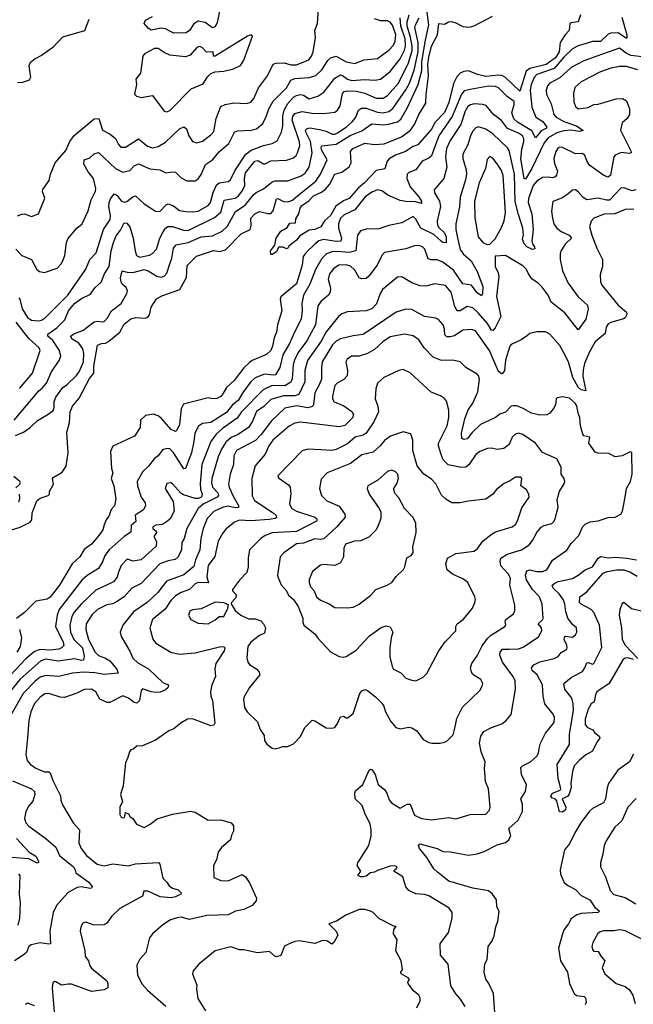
# Model space of a CAD drawing. Extents: x 1954683 to 2060285, y 904798 to 1016299.
# Tile 277 of 472: x 1990471 to 1994782, y 963110 to 970031. Entities that reach past the tile are written whole.
import ezdxf

# ---------------------------------------------------------------- set-up
doc = ezdxf.new("R2010")
doc.units = 0

msp = doc.modelspace()

# ---------------------------------------------------------------- linework, layer by layer
at = {"layer": '0CON10XD'}
for points in [[(1990305, 966411.2), (1990475, 966464.4), (1990545, 966499.2), (1990556.1, 966515), (1990559.3, 966565), (1990590.8, 966649.2), (1990615, 966666.5), (1990670.8, 966685), (1990680.8, 966695), (1990680.6, 966715), (1990709.7, 966765), (1990702.1, 966805), (1990706.6, 966813.4), (1990769.6, 966850.4), (1990797.8, 966892.2), (1990810.7, 966985), (1990801.7, 967128.3), (1990821.9, 967198.1), (1990826.2, 967275), (1990841.8, 967315), (1990889.8, 967370.2), (1990962.6, 967507.4), (1990991.8, 967545), (1990992.5, 967595), (1991017, 967743), (1991044.7, 967755.3), (1991075, 967756.4), (1991095, 967767.5), (1991175, 967834.6), (1991205, 967891.5), (1991252.7, 967927.3), (1991286.3, 967936.3), (1991355, 967933.1), (1991370.8, 967939.2), (1991382.5, 967955), (1991395, 968010), (1991431.9, 968068.1), (1991469.3, 968090.7), (1991595.8, 968135), (1991641.9, 968218.1), (1991647.8, 968302.2), (1991712.7, 968367.3), (1991832.3, 968407.7), (1991878.3, 968401.7), (1991918.1, 968411.9), (1992027.9, 968525), (1992089.5, 968555), (1992098.5, 968585), (1992095.6, 968635), (1992123.3, 968665), (1992155, 968683.2), (1992215, 968667.3), (1992235, 968668.9), (1992252.8, 968687.2), (1992275, 968771.9), (1992285, 968773.6), (1992325, 968753.3), (1992355, 968751.4), (1992387.2, 968762.8), (1992425, 968794.7), (1992551.8, 968895), (1992585, 968943.8), (1992630.2, 969045), (1992591, 969115), (1992588.2, 969135), (1992595, 969144.4), (1992695, 969155.6), (1992793.8, 969216.2), (1992875, 969248.5), (1992945, 969298.4), (1993025, 969292.7), (1993063, 969297), (1993125, 969312.9), (1993149.3, 969330.7), (1993196.3, 969413.7), (1993271.5, 969575), (1993296.5, 969673.5), (1993296.5, 969735), (1993322.4, 969887.6), (1993344.5, 969995), (1993326.8, 970135)], [(1990455, 968652), (1990485, 968664.2), (1990505, 968665.7), (1990555, 968647.5), (1990604, 968666), (1990646.7, 968775), (1990632.4, 968822.4), (1990633.6, 968836.4), (1990679.1, 968900.9), (1990688.6, 968945), (1990720.6, 969025), (1990795, 969111.9), (1990822.8, 969175), (1990853.7, 969216.3), (1990995, 969333.3), (1991026.7, 969336.7), (1991053.2, 969253.2), (1991106.9, 969226.9), (1991145, 969195.8), (1991165, 969153.3), (1991182.5, 969135), (1991215, 969134.4), (1991305, 969194.3), (1991368.8, 969141.2), (1991405, 969129.3), (1991445, 969140), (1991495, 969170.8), (1991595, 969262.5), (1991625, 969277.8), (1991643.5, 969263.5), (1991659.3, 969215), (1991685, 969173.8), (1991715, 969164), (1991755, 969176.1), (1991815, 969220.4), (1991834.7, 969245), (1991850.8, 969335), (1991885, 969419.4), (1991915, 969434.4), (1991975, 969445.5), (1992065, 969440.8), (1992095, 969450.8), (1992115, 969476), (1992148.5, 969551.5), (1992212.9, 969635), (1992251.4, 969718.6), (1992273.9, 969726.1), (1992328.5, 969728.5), (1992375, 969713.1), (1992415, 969713.2), (1992502.4, 969747.6), (1992522.3, 969775), (1992532.7, 969805), (1992548.7, 969905), (1992543.8, 969955), (1992563.6, 970005), (1992570.6, 970115)], [(1991883.8, 970135), (1991858.7, 970011.3), (1991845, 969980.8), (1991825, 969974.2), (1991775, 970010.8), (1991725, 970020.8), (1991695, 970002), (1991664.5, 969955), (1991641.8, 969938.2), (1991555, 969935.8), (1991521.8, 969951.8), (1991495.8, 969965.8), (1991465, 969970.8), (1991395, 969956.2), (1991375, 969969.1), (1991344.5, 970005), (1991355, 970026.2), (1991405, 970052.2)], [(1990431.8, 967215), (1990605, 967421.5), (1990629.3, 967440.7), (1990658.4, 967475), (1990695.3, 967555), (1990747.5, 967635), (1990760, 967665), (1990751.9, 967705), (1990703, 967775), (1990669.3, 967805), (1990669.1, 967820.9), (1990730.9, 967865), (1990788, 967922), (1990814.1, 967985), (1990857.3, 968035), (1990905, 968070.4), (1990969.2, 968100.8), (1990998.5, 968145), (1991044.4, 968185), (1991067.9, 968245), (1991100.6, 968295), (1991113.2, 968405), (1991129, 968465), (1991148.7, 968511.3), (1991179.4, 968550.6), (1991205, 968601.8), (1991225, 968600), (1991244.6, 968575), (1991267.6, 968495), (1991281.6, 968405), (1991292.6, 968372.6), (1991315, 968360.6), (1991382, 968375), (1991403.5, 968386.5), (1991431.9, 968418.1), (1991455.7, 968495), (1991480.1, 968539.9), (1991495.9, 968564.1), (1991515, 968577.3), (1991545, 968577.6), (1991620.8, 968550.8), (1991655, 968549.8), (1991838.8, 968641.2), (1991885, 968678.5), (1991908.8, 968761.2), (1991985, 968777.1), (1992005, 968790), (1992034.8, 968825.2), (1992053, 968865), (1992050.5, 968915), (1992056.8, 968955), (1992123.8, 969035), (1992145, 969040.2), (1992185, 969016.4), (1992195, 969017.3), (1992235, 969037.6), (1992345, 969043.8), (1992395, 969060.6), (1992413.1, 969075), (1992423.1, 969095), (1992440.2, 969145), (1992438.1, 969171.9), (1992384.8, 969325), (1992389.4, 969350.6), (1992405, 969371.1), (1992455, 969385.3), (1992525, 969374.2), (1992605, 969370.7), (1992685, 969380.5), (1992705, 969395.6), (1992722.9, 969425), (1992738.4, 969511.6), (1992750, 969525), (1992768.5, 969531.5), (1992835, 969528.8), (1992895, 969514.8), (1992975, 969480), (1993025, 969478.1), (1993055, 969497.8), (1993131.8, 969585), (1993201.8, 969728.2), (1993228.5, 969815), (1993229.5, 969845), (1993217.7, 969907.7), (1993192.3, 969985), (1993193.9, 970015), (1993207.9, 970065)], [(1990442.2, 967107.8), (1990498.6, 967131.3), (1990544.6, 967165), (1990596.1, 967213.9), (1990665, 967252.1), (1990707, 967283), (1990714.3, 967305), (1990714.3, 967345.8), (1990725, 967376.7), (1990773.8, 967446.2), (1990805, 967465.5), (1990871.1, 967528.9), (1990890.9, 967559.1), (1990919.3, 967625), (1990922.8, 967685), (1990915, 967717.5), (1990886.7, 967756.7), (1990839.6, 967785), (1990829.1, 967805), (1990856.9, 967825), (1990915, 967845.4), (1990995, 967906.2), (1991015, 967910.8), (1991055, 967906.7), (1991067.4, 967912.6), (1991089.1, 967935), (1991115.9, 967984.1), (1991183.9, 968036.1), (1991224.7, 968105.3), (1991228.2, 968125), (1991219.1, 968149.1), (1991191.3, 968171.3), (1991183.8, 968185), (1991179.4, 968215), (1991191.4, 968265), (1991225.3, 968255.3), (1991265, 968252.9), (1991345, 968274.6), (1991374.2, 968265), (1991435, 968227.1), (1991465, 968221.2), (1991485, 968228.2), (1991505, 968248.9), (1991525.3, 968315), (1991539.4, 968355), (1991552.7, 968425), (1991571.4, 968448.6), (1991655, 968465.2), (1991745, 968503.3), (1991825, 968512.4), (1991893.5, 968545), (1991931.7, 968578.3), (1991988.4, 968681.6), (1992055, 968726.2), (1992115, 968802), (1992131.5, 968815), (1992185, 968842), (1992245, 968889.8), (1992265, 968899.1), (1992355, 968897.1), (1992448, 968932), (1992477.7, 968952.3), (1992505.3, 968995), (1992524.8, 969095.2), (1992514.5, 969175), (1992483.1, 969235), (1992480, 969255), (1992490, 969265), (1992510.1, 969269.9), (1992578.3, 969258.3), (1992625, 969246.2), (1992666.3, 969226.3), (1992685, 969226), (1992704.6, 969235), (1992765, 969274.8), (1992809.6, 969315), (1992833.5, 969346.5), (1992852.1, 969395), (1992872.1, 969407.9), (1992905, 969409.5), (1992985, 969380.9), (1993025, 969376.2), (1993065.2, 969384.8), (1993092.5, 969407.5), (1993185, 969538.6), (1993210, 969585), (1993242.7, 969675), (1993270.4, 969805), (1993270.4, 969870.4), (1993247.2, 969975), (1993251.3, 969995), (1993277.2, 970042.8)], [(1990445, 968418.6), (1990485, 968374.2), (1990554.2, 968344.2), (1990591.2, 968275), (1990609.7, 968259.7), (1990645, 968254), (1990735, 968283.8), (1990765, 968316.7), (1990777.6, 968342.4), (1990787.4, 968372.6), (1990799.5, 968465), (1990809.3, 968490.7), (1990873.3, 968565), (1990911.1, 968595), (1990952.6, 968687.4), (1990974.2, 968765), (1991003.3, 968825), (1991005.3, 968845), (1990990.7, 968915), (1990951.7, 968961.7), (1990920.6, 969015), (1990924.7, 969045.3), (1990965, 969060), (1990995, 969087.1), (1991025, 969097.5), (1991145, 968985.4), (1991195, 968957.7), (1991245, 968969.6), (1991275, 969004.5), (1991305, 969016.4), (1991385, 968981.5), (1991455, 968975.5), (1991497.5, 968955), (1991545, 968961.8), (1991565, 968958.9), (1991605, 968920), (1991645, 968898.9), (1991705, 968899.1), (1991725, 968912.2), (1991747.2, 968942.8), (1991776.2, 969013.8), (1991825.5, 969045), (1991875.6, 969105), (1991940.5, 969159.5), (1991980, 969240), (1992001.4, 969248.6), (1992096.4, 969253.6), (1992135.8, 969264.2), (1992179.2, 969300.8), (1992206.2, 969355), (1992222.4, 969405), (1992252, 969458), (1992345, 969552.5), (1992375.6, 969604.4), (1992405, 969618.3), (1992505.9, 969624.1), (1992552.7, 969637.3), (1992595, 969677.1), (1992635.2, 969744.8), (1992655, 969762.9), (1992695, 969773.2), (1992765, 969734.7), (1992825, 969722.5), (1992891.7, 969748.3), (1992985, 969758.2), (1993065, 969815.4), (1993098.1, 969851.9), (1993110.2, 969879.8), (1993113.3, 969925), (1993091.2, 969991.2), (1993075, 970013.4), (1993055, 970021.9), (1993005, 970022.9), (1992965, 970037.1)], [(1990957.3, 970032.7), (1990927.3, 969952.7), (1990773, 969907), (1990704.3, 969835.7), (1990625, 969779.2), (1990578.8, 969755), (1990545, 969726.7), (1990534.4, 969705.6), (1990547.1, 969625), (1990536.7, 969605), (1990490.9, 969589.1), (1990455, 969587.9)], [(1990465, 968076), (1990472, 968065), (1990488.5, 967998.5), (1990526.6, 967936.6), (1990555, 967918.6), (1990602.9, 967912.9), (1990625, 967917.7), (1990645, 967930.9), (1990808.2, 968095), (1990935, 968277.8), (1990964.6, 968345), (1991007.4, 968392.6), (1991060.8, 968555), (1991107.4, 968625), (1991109.5, 968655), (1991096.8, 968715), (1991099.5, 968745), (1991108.1, 968771.9), (1991135, 968806.2), (1991155, 968794.3), (1991185, 968758.2), (1991205, 968748.5), (1991225, 968752.7), (1991265, 968785.6), (1991285, 968791.8), (1991345, 968736.4), (1991424.6, 968684.6), (1991455, 968683.5), (1991500.5, 968729.5), (1991515, 968736.7), (1991552.7, 968722.7), (1991595, 968690), (1991637.6, 968682.4), (1991685, 968678.9), (1991725, 968684.7), (1991795.8, 968724.2), (1991811.9, 968745), (1991830.8, 968815), (1991856.7, 968873.3), (1991875.9, 968884.1), (1991935, 968894), (1991952.5, 968905), (1991982.9, 968967.1), (1992060.4, 969085), (1992097.1, 969112.9), (1992185, 969145.3), (1992245, 969160), (1992280.2, 969179.8), (1992310.7, 969239.3), (1992319.4, 969285), (1992319.6, 969355), (1992329.2, 969395), (1992355, 969442), (1992395, 969485.3), (1992415, 969498.8), (1992445, 969505.3), (1992465, 969501.1), (1992505, 969473.4), (1992566.2, 969493.8), (1992608.5, 969521.5), (1992685, 969620.3), (1992725, 969643.9), (1992739, 969639), (1992775, 969611.4), (1992805, 969603.5), (1992895, 969609.7), (1992965.4, 969604.6), (1993005, 969612.5), (1993075, 969666.4), (1993144.6, 969755.4), (1993174.6, 969815.4), (1993180.8, 969845), (1993179.3, 969895), (1993148.6, 969985), (1993144.1, 970044.1)], [(1994702.7, 970047.3), (1994737.6, 969925), (1994737.4, 969902.6), (1994735, 969898.8), (1994675, 969937.1), (1994623.6, 969936.4), (1994605, 969928.6), (1994552.8, 969877.2), (1994495, 969877.2), (1994458, 969865), (1994395, 969846.6), (1994355.2, 969824.8), (1994295, 969767.2), (1994225, 969687.7), (1994104.3, 969645.7), (1994085, 969625.4), (1994065.2, 969575), (1994058.5, 969535), (1994070.2, 969415), (1994098.2, 969345), (1994146.8, 969315), (1994174.6, 969275), (1994168.1, 969265), (1994135, 969248.9), (1994095, 969200.8), (1994070.2, 969250.2), (1993969.6, 969309.6), (1993943.7, 969333.7), (1993929.3, 969375), (1993945.9, 969435), (1993944.7, 969455), (1993895, 969490), (1993835, 969552), (1993815, 969560.8), (1993765, 969562.8), (1993635, 969540.2), (1993595, 969530.7), (1993575, 969506.4), (1993509.5, 969350.5), (1993415.2, 969215), (1993365, 969074.6), (1993345, 969056.6), (1993299.4, 969035), (1993255.4, 968974.6), (1993205, 968957.1), (1993194.3, 968945), (1993191.8, 968915), (1993213.5, 968855), (1993275.4, 968785.4), (1993293.6, 968755), (1993295, 968738.8), (1993250.9, 968750.9), (1993185, 968753), (1993145, 968760.7), (1993058.2, 968798.2), (1993015, 968828.2), (1992985, 968833.8), (1992945, 968817.8), (1992897.9, 968785), (1992826, 968694), (1992749.9, 968660.1), (1992725, 968635.5), (1992710.6, 968595), (1992711.3, 968565), (1992731.6, 968495), (1992726.7, 968475), (1992695, 968471.7), (1992605, 968485.6), (1992573.4, 968476.6), (1992546.1, 968455), (1992484.5, 968395), (1992463.8, 968365), (1992454.7, 968305), (1992416, 968174), (1992305, 968082), (1992300.9, 968065), (1992312.7, 967985), (1992282, 967885), (1992274.7, 967835), (1992258.8, 967795), (1992247.8, 967735), (1992235, 967705.6), (1992205, 967676.7), (1992105, 967635.5), (1992085, 967621.2), (1992046.7, 967583.3), (1991978.8, 967495), (1991925.2, 967444.8), (1991899.4, 967400.6), (1991885, 967381.5), (1991855, 967367.8), (1991825, 967365.5), (1991795, 967372.1), (1991623, 967327), (1991605.4, 967295), (1991592.7, 967185), (1991575, 967145.7), (1991565, 967136.9), (1991535, 967151.1), (1991468.1, 967228.1), (1991445, 967246), (1991412.1, 967257.9), (1991355, 967247.7), (1991319.6, 967215), (1991316.9, 967165), (1991276.7, 967103.3), (1991125, 967031.8), (1991108, 966995), (1991115.5, 966875.5), (1991124.4, 966845), (1991113.8, 966805), (1991131.8, 966755), (1991146.6, 966663.4), (1991136.2, 966613.8), (1991113.3, 966586.7), (1991100, 966545), (1991078.9, 966515), (1991065, 966480)], [(1994410.6, 970065), (1994395.4, 970014.6), (1994345, 970008.5), (1994337.2, 970002.8), (1994330.5, 969955), (1994302.3, 969925), (1994268.8, 969871.2), (1994262.2, 969805), (1994235, 969762.1), (1994170.8, 969715), (1994055, 969688.4), (1994030.2, 969669.8), (1993985, 969529.2), (1993884.5, 969624.5), (1993857.5, 969637.5), (1993835, 969641), (1993745, 969631), (1993688, 969645), (1993625, 969670.5), (1993592.6, 969667.4), (1993565, 969655.6), (1993541.3, 969628.7), (1993518.1, 969581.9), (1993485, 969448.1), (1993455, 969378.2), (1993389.1, 969310.9), (1993365, 969260), (1993269.4, 969150.6), (1993235, 969139.1), (1993182.2, 969105), (1993111, 969079), (1993067, 969053), (1993052.9, 969035), (1993037, 968983), (1992975, 968970.4), (1992894.6, 968885), (1992850.3, 968849.7), (1992785, 968773.9), (1992745, 968757.8), (1992691.2, 968718.8), (1992655, 968654.4), (1992612.9, 968617.1), (1992586, 968575), (1992545, 968555.8), (1992505, 968551.4), (1992438.8, 968511.2), (1992415, 968480.8), (1992362, 968438), (1992355, 968423.8), (1992345, 968420), (1992321.7, 968431.7), (1992288.3, 968431.7), (1992275, 968400), (1992245, 968380), (1992235, 968380), (1992232.5, 968405), (1992263.6, 968446.4), (1992272.5, 968495), (1992305.8, 968545), (1992350.6, 968569.4), (1992369.3, 968600.7), (1992408.3, 968601.7), (1992411.7, 968631.7), (1992432, 968665), (1992441.8, 968705), (1992454.5, 968725), (1992502.2, 968757.8), (1992535, 968793.6), (1992592.2, 968817.8), (1992620.5, 968839.5), (1992647.4, 968872.6), (1992685, 968943.8), (1992735, 968958.8), (1992785, 968996.7), (1992800, 969025), (1992794.1, 969104.1), (1992812, 969125), (1992895, 969162.5), (1992965, 969153.8), (1993031.3, 969158.7), (1993153.6, 969206.4), (1993216.4, 969253.6), (1993245.9, 969294.1), (1993276.1, 969365), (1993323.6, 969445), (1993325.8, 969505), (1993344.1, 969635), (1993339.6, 969715), (1993345, 969767.5)], [(1993345, 969767.5), (1993364.6, 969845), (1993406.7, 969923.3), (1993417, 970003), (1993455, 969999.2), (1993483.8, 970015), (1993505, 970016.8), (1993535, 970008.9), (1993585, 969982.1), (1993632.4, 969977.6), (1993665, 969988.3), (1993793.8, 970056.2)], [(1991505, 969382.2), (1991525, 969392.9), (1991675.4, 969545), (1991760.7, 969579.2), (1991790.3, 969629.7), (1991815, 969652.9), (1991845, 969664.3), (1991905, 969668.6), (1991974.2, 969684.2), (1992021.3, 969708.7), (1992045, 969746.7), (1992107.5, 969915), (1992095, 969923.8), (1992071.2, 969915), (1991844.2, 969774.2), (1991833.3, 969775), (1991830, 969805), (1991782.4, 969802.4), (1991752.9, 969835), (1991735, 969841.3), (1991714.6, 969835), (1991669.7, 969780.3), (1991635, 969769.1), (1991525, 969781.8), (1991485, 969799.1), (1991445, 969827.5), (1991418.9, 969828.9), (1991348.8, 969791.2), (1991336.7, 969775), (1991320.5, 969655), (1991287.3, 969612.7), (1991292.2, 969575), (1991276.7, 969506.7), (1991292.3, 969492.3), (1991325, 969483.8), (1991405, 969497.8), (1991485, 969388.6), (1991505, 969382.2)], [(1994845, 969768.8), (1994765, 969778.9), (1994733.1, 969795), (1994685, 969831.3), (1994525.6, 969774.4), (1994435, 969742.5), (1994345, 969693.8), (1994265, 969622.9), (1994195, 969583.5), (1994180.4, 969565), (1994169.6, 969535), (1994171.5, 969505), (1994205, 969438.8), (1994224.6, 969365), (1994240, 969345), (1994295, 969315.8), (1994381.9, 969285), (1994428.8, 969251.2), (1994404.4, 969245.6), (1994342.9, 969252.9), (1994295, 969250.1), (1994245, 969235.5), (1994185, 969201.2), (1994156.6, 969165), (1994070.4, 968985), (1994025, 968910), (1994015, 968913.3), (1993991.4, 969051.4), (1993999.8, 969120.2), (1994014.1, 969175), (1994012.7, 969195), (1994003.1, 969213.1), (1993975, 969233.9), (1993898.8, 969265), (1993855, 969321.2), (1993800.6, 969365), (1993747.3, 969427.3), (1993725.4, 969435.4), (1993665, 969439.4), (1993637.2, 969432.8), (1993620.5, 969419.5), (1993601.7, 969388.3), (1993569.5, 969295), (1993495, 969180.9), (1993469.8, 969125), (1993463.8, 969065), (1993471.8, 968995), (1993450, 968915), (1993383.5, 968835), (1993385, 968814), (1993421.1, 968755), (1993427.7, 968717.7), (1993405.3, 968615), (1993406.2, 968586.2), (1993415, 968569.1), (1993455, 968532.9), (1993468, 968505), (1993467.2, 968462.8), (1993445, 968464.5), (1993432.9, 968475), (1993379.9, 968519.9), (1993288.4, 968565), (1993255, 968628.6), (1993235, 968646.7), (1993155, 968602.5), (1993065, 968584.4), (1992995, 968559.6), (1992905, 968557.7), (1992865, 968545.5), (1992844.7, 968515.3), (1992833.1, 968405), (1992786.6, 968393.4), (1992705, 968401.7), (1992665, 968399.5), (1992626, 968384), (1992595, 968351.8), (1992550.5, 968275), (1992509.2, 968170.8), (1992464.7, 968095), (1992453.4, 968036.6), (1992455.7, 967985.7), (1992448.1, 967925), (1992399.6, 967830.4), (1992366.7, 967755), (1992319.5, 967675), (1992297.8, 967585), (1992267.8, 967535), (1992255, 967531.6), (1992190.2, 967539.8), (1992125, 967512.8), (1992095.5, 967484.5), (1992043.9, 967416.1), (1992006.3, 967355), (1991966.3, 967323.7), (1991925, 967269), (1991815, 967198.7), (1991755, 967191.5), (1991726.9, 967173.1), (1991700.5, 967125), (1991694.7, 967065), (1991677.3, 966985), (1991635, 966876.2), (1991625, 966872.5), (1991555, 966984.1), (1991525, 967014.1), (1991504.3, 967015.7), (1991475, 967006.1), (1991444.6, 966965.4), (1991415.7, 966945), (1991375, 966891.4), (1991335.4, 966854.6), (1991296.5, 966785), (1991297.9, 966755), (1991325.4, 966675), (1991352.9, 966635), (1991354.5, 966615.5), (1991341.9, 966585), (1991281.4, 966548.6), (1991287.3, 966502.7), (1991254.7, 966475.3), (1991250.9, 966429.1), (1991205, 966398.7), (1991100, 966305), (1991068.5, 966265), (1991056.2, 966225), (1991025, 966172.2), (1990945, 966123.1), (1990908.2, 966091.8), (1990748.2, 965885), (1990735.3, 965845), (1990722.8, 965765), (1990777.6, 965655), (1990781.1, 965631.1), (1990765.2, 965614.8), (1990745, 965605.3), (1990685, 965599), (1990615, 965602.9), (1990575, 965589.6), (1990515, 965538.7), (1990333.4, 965346.6)], [(1994815, 969678.4), (1994735, 969701.8), (1994685, 969700.5), (1994625, 969689.1), (1994550.8, 969665), (1994415, 969594.5), (1994371.1, 969555), (1994362.5, 969515), (1994363.8, 969453.8), (1994375, 969420), (1994395, 969404.4), (1994465, 969414.4), (1994505, 969434.5), (1994535, 969436.4), (1994662.5, 969475), (1994706.6, 969476.6), (1994735, 969461.2), (1994755.6, 969405), (1994756.5, 969365), (1994739.5, 969335), (1994704.4, 969305), (1994691.2, 969255), (1994765, 969109.2), (1994767.1, 969095), (1994755, 969089.2), (1994696.6, 969096.6), (1994655, 969079.2), (1994645, 969066.2), (1994621.2, 968938.8), (1994605, 968924.3), (1994575, 968934.4), (1994476.4, 969006.4), (1994459.2, 969029.2), (1994440.6, 969075), (1994425, 969090.8), (1994375, 969087.5), (1994285, 969131.9), (1994265, 969134.2), (1994255, 969129.2), (1994237.8, 969105), (1994223.6, 969055), (1994228.8, 969018.8), (1994250, 968965), (1994243.2, 968936.8), (1994233.3, 968925), (1994215, 968918), (1994185, 968924.2), (1994145, 968920.4), (1994105, 968896.4), (1994079.4, 968865), (1994045, 968774), (1994043.4, 968745), (1994068.3, 968665), (1994078.4, 968555), (1994069.1, 968475), (1994074.1, 968454.1), (1994088.9, 968435), (1994090.5, 968419.5), (1994075, 968414.5), (1994035, 968434.7), (1994014.4, 968454.4), (1994004, 968485), (1994011.8, 968518.2), (1994007, 968565), (1993975, 968661.4), (1993952.8, 968752.8), (1993946.5, 968945), (1993911.1, 969111.1), (1993899.1, 969129.1), (1993795, 969227.8), (1993745, 969260), (1993695, 969277.2), (1993675, 969270.8), (1993652, 969245), (1993637.2, 969215), (1993619.2, 969150.8), (1993585.3, 969084.7), (1993584.7, 969055), (1993607.3, 968975), (1993609.7, 968945), (1993603.4, 968905), (1993566.8, 968783.2), (1993562, 968715), (1993536, 968595), (1993536.2, 968555), (1993548, 968498), (1993565, 968414.4), (1993586.9, 968385), (1993643.9, 968335), (1993685, 968261.4), (1993725, 968156.2), (1993722.1, 968105), (1993715, 968090), (1993685, 968111.1), (1993645, 968164.7), (1993585, 968173.6), (1993518.9, 968268.9), (1993445, 968325.3), (1993405, 968342.2), (1993362.3, 968342.3), (1993340, 968350), (1993318.3, 968418.3), (1993301.2, 968435), (1993275, 968444.4), (1993245, 968440.6), (1993185, 968418.9), (1993035, 968394.2), (1993016.3, 968373.7), (1992981.5, 968305), (1992925, 968228), (1992905, 968210.8), (1992875, 968208.9), (1992855, 968215.6), (1992825, 968270.9), (1992795, 968298.4), (1992765, 968307.9), (1992714.3, 968305.7), (1992675, 968279.1), (1992648.2, 968245), (1992638.5, 968205), (1992655.5, 968145), (1992652.2, 968115), (1992641.1, 968095), (1992588.7, 968051.3), (1992565, 968019.2), (1992549.4, 967885), (1992487.4, 967772.6), (1992428.6, 967691.4), (1992401.8, 967638.2), (1992393.2, 967605), (1992384.8, 967505.2), (1992375, 967482.7), (1992335, 967456.2), (1992245, 967460.2), (1992180.8, 967429.2), (1992030.3, 967275), (1991999.7, 967230.3), (1991895, 967156.9), (1991851.6, 967118.4), (1991813.2, 967065), (1991751.2, 966905), (1991739.3, 966770.7), (1991741.7, 966731.7), (1991753.8, 966695), (1991747.7, 966675), (1991725, 966665.4), (1991705, 966666.2), (1991621.5, 966691.5), (1991602.5, 966702.5), (1991545, 966768), (1991534, 966774), (1991505, 966770), (1991492.9, 966735), (1991549.4, 966645), (1991556.5, 966575), (1991527.2, 966522.8), (1991510, 966505), (1991475, 966482.1), (1991426.7, 966476.7), (1991405.8, 966465), (1991406.9, 966455), (1991430.6, 966435), (1991433.3, 966425), (1991412.9, 966397.1), (1991433.4, 966363.4), (1991430.7, 966329.3), (1991325, 966234.6), (1991265, 966223.5), (1991235, 966237.1), (1991225, 966235.8), (1991184.4, 966195), (1991166.4, 966146.4), (1991155, 966112.5), (1991131.2, 966078.8), (1991005, 966021.1), (1990905.9, 965925), (1990854.8, 965865.2), (1990838.1, 965835), (1990823.5, 965775), (1990828.7, 965725), (1990851.9, 965675), (1990911.6, 965615), (1990923.8, 965556.2), (1990920.5, 965529.5), (1990905, 965526.2), (1990855, 965539), (1990742.3, 965522.3), (1990655, 965534.8), (1990618.8, 965525), (1990475, 965394.7), (1990380.1, 965279.9)], [(1993755, 968451.2), (1993775, 968452.5), (1993810.5, 968489.5), (1993854.3, 968565), (1993875, 968616.7), (1993885.3, 968674.7), (1993868.4, 968935), (1993855, 968970), (1993825, 969017.8), (1993795, 969056.9), (1993775, 969068.6), (1993755, 969047.5), (1993744.6, 968985), (1993700.2, 968885), (1993665.3, 968755), (1993667.8, 968637.8), (1993691.1, 968505), (1993725, 968464), (1993755, 968451.2)], [(1994800, 968835), (1994775, 968828.2), (1994715, 968848.3), (1994695, 968846.3), (1994615, 968762.2), (1994595, 968761.1), (1994535, 968776.9), (1994455, 968765.4), (1994430, 968780), (1994395, 968820.6), (1994375, 968834.4), (1994355, 968831.5), (1994323.5, 968806.5), (1994285, 968779.1), (1994216.4, 968753.6), (1994208.5, 968685), (1994213.6, 968635), (1994222.7, 968595), (1994244.4, 968565), (1994275, 968541.8), (1994332.5, 968515), (1994347.1, 968495), (1994305, 968455.7), (1994275, 968408.8), (1994267.5, 968385), (1994267.9, 968345), (1994284.6, 968265), (1994325, 968178.6), (1994395, 968081.4), (1994460, 968025), (1994465.6, 967995), (1994449.1, 967925), (1994395, 967850), (1994301, 967971), (1994205.3, 968045), (1994185, 968093.6), (1994141.4, 968151.4), (1994115, 968177.1), (1994068.2, 968208.3), (1994046.2, 968245), (1994031.2, 968275), (1994005, 968300.5), (1993885, 968373.3), (1993812.5, 968367.5), (1993810.8, 968295), (1993831.7, 968251.7), (1993837.1, 968225), (1993820.4, 968085), (1993851.2, 967945), (1993812.6, 967865), (1993795, 967845.4), (1993785, 967848.9), (1993757.4, 967895), (1993695, 967967.6), (1993655, 968004.1), (1993615, 968015.3), (1993565, 967983.9), (1993543.8, 967983.8), (1993527.4, 968015), (1993502.5, 968115), (1993462.8, 968162.8), (1993387.2, 968172.8), (1993325, 968156.4), (1993285, 968160.4), (1993225, 968181.5), (1993155, 968223.5), (1993125, 968220.5)], [(1994785, 968698.9), (1994725, 968696.8), (1994652.9, 968667.1), (1994577.2, 968662.8), (1994503.7, 968636.3), (1994485.6, 968615), (1994475.5, 968575), (1994490.4, 968515), (1994525, 968423.8), (1994566.7, 968345), (1994566, 968295), (1994550.5, 968240.5), (1994552.1, 968187.9), (1994560.6, 968165), (1994676, 968025), (1994734.2, 967974.2), (1994737.5, 967957.5), (1994725.7, 967935), (1994713.1, 967926.9), (1994625, 967903.1), (1994605, 967891.9), (1994591.4, 967868.6), (1994585.4, 967824.6), (1994515, 967765.6), (1994475, 967695.6), (1994439.3, 967615), (1994429.9, 967570.1), (1994428.4, 967525), (1994449.2, 967420.8), (1994415, 967428.2), (1994395, 967446.8), (1994357, 967515), (1994328, 967625), (1994295, 967690), (1994265, 967741.2), (1994195, 967820), (1994165, 967836.2), (1994105, 967836.7), (1994055, 967823.8), (1994038.1, 967811.9)], [(1993125, 968220.5), (1993019.6, 968135), (1993002.8, 968105), (1992977.3, 968032.7), (1992945, 967999.1), (1992905, 967984.6), (1992775, 967978.2), (1992735, 967963.5), (1992712.9, 967947.1), (1992624.6, 967835.4), (1992588.8, 967771.2), (1992493.2, 967635), (1992474.7, 967565), (1992473.9, 967485), (1992433.4, 967396.6), (1992405, 967385.8), (1992323.5, 967386.5), (1992235, 967360.8), (1992187.3, 967312.7), (1992135, 967276.9), (1992105.3, 967205), (1992079.3, 967165), (1992005.5, 967115.5), (1991957.1, 967092.9), (1991920, 967060), (1991887.9, 967012.1), (1991865, 966957.1), (1991821.5, 966805), (1991818.4, 966775), (1991826.3, 966745), (1991862.6, 966705), (1991868.1, 966685), (1991859.6, 966675), (1991759.2, 966625), (1991725.3, 966595), (1991644.8, 966455.2), (1991626.9, 966383.1), (1991610.4, 966355), (1991608.9, 966305), (1991585.6, 966255), (1991562.8, 966237.2), (1991515, 966228), (1991455, 966205.4), (1991325, 966067.1), (1991260, 966035), (1991204.6, 965975), (1991152.2, 965937.8), (1991125, 965925.4), (1991082.4, 965917.6), (1991018.5, 965885), (1990981, 965849), (1990939.2, 965785), (1990936.2, 965745), (1990955.3, 965675), (1991000.8, 965585), (1991025, 965561.1), (1991075, 965542.9), (1991105, 965523.9), (1991154.6, 965465), (1991162.5, 965437.5), (1991065, 965426.8), (1990999.1, 965439.1), (1990920, 965445), (1990842.8, 965437.2), (1990745, 965413.9), (1990655, 965420), (1990615, 965408.7), (1990579, 965381), (1990494.8, 965295.2), (1990408, 965142)], [(1994038.1, 967811.9), (1993995, 967780.8), (1993925, 967748), (1993915, 967736.2), (1993885, 967636.7), (1993877.9, 967565), (1993865.7, 967545), (1993855, 967541.1), (1993835, 967558), (1993771.2, 967705), (1993674, 967844), (1993645, 967852.9), (1993585, 967849.1), (1993525, 967809.3), (1993495, 967800.3), (1993471.3, 967801.3), (1993457.1, 967815), (1993455.4, 967855), (1993445.5, 967885), (1993413.4, 967923.4), (1993395, 967931.9), (1993315, 967943.8), (1993225, 967993.8), (1993183.8, 967996.2), (1993115, 967974.4), (1992883.2, 967816.8), (1992815, 967808.4), (1992725, 967787.2), (1992695, 967771.8), (1992668.9, 967745), (1992596.9, 967625), (1992590.7, 967585), (1992590.6, 967505), (1992576.1, 967463.9), (1992545, 967408.8), (1992534.2, 967325.8), (1992527.2, 967312.8), (1992495, 967303.1), (1992415, 967317.2), (1992335, 967299.1), (1992239.8, 967210.2), (1992168.4, 967115), (1992127.5, 967072.5), (1991995, 967003.1), (1991975.5, 966965), (1991973.1, 966905), (1991950, 966835), (1991938.8, 966765), (1991941.8, 966745), (1991969.6, 966685), (1992007.9, 966615), (1992007.5, 966602.5), (1991985, 966599.3), (1991935, 966610.4), (1991900, 966605), (1991835, 966573.2), (1991788.7, 966525), (1991761.2, 966455), (1991742.9, 966385), (1991736.6, 966305), (1991705.3, 966235), (1991693.5, 966186.5), (1991625, 966127.9), (1991501.5, 966085), (1991441.8, 966005), (1991366.4, 965935), (1991271.8, 965868.2), (1991195.6, 965775), (1991178.1, 965725), (1991183.1, 965695), (1991245, 965592), (1991265, 965542.5), (1991301.1, 965511.1), (1991376.8, 965466.8), (1991480.2, 965370.2), (1991516.2, 965355), (1991512, 965335), (1991495, 965320.6), (1991457.3, 965302.7), (1991425, 965301.1), (1991395, 965305.4), (1991335, 965328.1), (1991323.6, 965315), (1991313.3, 965245), (1991295, 965225.7), (1991275, 965230.9), (1991235, 965261.1), (1991195, 965277.8), (1991105, 965230.6), (1991085, 965230), (1991033.6, 965253.6), (1991005, 965307.1), (1990975, 965325.5), (1990925, 965322.9), (1990873.1, 965296.9), (1990785, 965266.9), (1990755, 965268.9), (1990675, 965295.3), (1990647.1, 965292.9), (1990615, 965268.2), (1990575.6, 965224.4), (1990549.3, 965165), (1990535.8, 965104.2), (1990526.1, 964983.9), (1990515.4, 964864.6), (1990522.8, 964822.8), (1990545, 964798.6), (1990585, 964770), (1990644.7, 964744.7), (1990675, 964743.5), (1990685, 964736), (1990703, 964683), (1990757.5, 964575), (1990759.5, 964545), (1990772.4, 964512.4), (1990847.8, 964385), (1990890.6, 964335), (1990885.5, 964245.5), (1990901.9, 964205), (1990941.4, 964155), (1991015, 964095.7), (1991065, 964083.3), (1991125, 964096.6), (1991235, 964082.5), (1991285, 964096.2), (1991445.5, 964105.5), (1991455.6, 964095), (1991475.7, 963995.7), (1991505, 963967.5), (1991521.5, 963941.5), (1991545, 963926.6), (1991584.2, 963915), (1991606.7, 963893.3), (1991602.5, 963885), (1991565, 963865.4), (1991535, 963859), (1991458, 963865), (1991371.2, 963905), (1991343.8, 963905), (1991335, 963870), (1991175, 963784), (1991115, 963727.5), (1991085, 963682.5), (1991065, 963669.4), (1990995, 963666), (1990935, 963687.5), (1990915, 963680), (1990900, 963655), (1990897.1, 963625), (1990927.8, 963485), (1990930.5, 963445), (1990955.6, 963415), (1990962.5, 963385), (1990974.7, 963364.7), (1991082.9, 963275), (1991090, 963255), (1991090, 963225), (1991065, 963210.8), (1990975, 963200), (1990835, 963251.4), (1990812.3, 963252.3), (1990764.3, 963244.3), (1990725, 963267.5), (1990715, 963270), (1990705, 963260), (1990698.8, 963225), (1990712.5, 963055)], [(1990470.8, 967439.2), (1990561.4, 967545), (1990615.6, 967705), (1990608, 967725), (1990535, 967789.7), (1990446.3, 967905)], [(1993600, 963095), (1993569.2, 963145), (1993535, 963183.1), (1993500.7, 963240.7), (1993480.9, 963390.9), (1993426.7, 963455), (1993425.6, 963535), (1993482.9, 963615), (1993508.6, 963715), (1993510, 963755), (1993488, 963785), (1993345, 963871.4), (1993315, 963882.5), (1993255, 963887.1), (1993205, 963910.6), (1993183.3, 963935), (1993161.9, 964005), (1993100, 964045), (1993104.1, 964055.9), (1993117.5, 964065), (1993122.5, 964075), (1993117.7, 964077.7), (1993103.9, 964083.9), (1993075, 964081.4), (1992985, 964051.4), (1992965, 964039.2), (1992935, 964034), (1992905, 964010), (1992887.5, 964005), (1992865.8, 964005.8), (1992847.5, 964015), (1992868.8, 964045), (1992842.5, 964085), (1992845.7, 964105), (1992924.3, 964225), (1992939.5, 964295), (1992941.2, 964335), (1992933.8, 964375), (1992895, 964452.9), (1992876.8, 964506.8), (1992829.2, 964555), (1992825.8, 964595), (1992830.3, 964609.7), (1992881.9, 964655), (1992926.7, 964755), (1992935, 964763.3), (1992945, 964761.2), (1992967.8, 964725), (1992989.2, 964655), (1993035, 964620), (1993050.6, 964595), (1993066.6, 964546.6), (1993084.2, 964525), (1993145, 964488.8), (1993193.3, 964516.7), (1993215.5, 964515.5), (1993245, 964440), (1993294, 964416), (1993365, 964407.1), (1993485, 964423.1), (1993535, 964412.5), (1993635, 964444.3), (1993745, 964446), (1993772.5, 964475), (1993775.6, 964495), (1993764.3, 964625), (1993744.4, 964675), (1993737, 964767), (1993740.4, 964815), (1993713.4, 964885), (1993701.1, 964945), (1993710, 964995), (1993733, 965027), (1993785, 965054.4), (1993858.7, 965081.3), (1993890, 965105), (1993923.2, 965146.8), (1993954.5, 965325), (1993952.3, 965385), (1993936.8, 965416.8), (1993862.9, 965515), (1993845.5, 965565), (1993847.5, 965585), (1993864.2, 965605), (1993910, 965605), (1993975, 965609.1), (1994009.1, 965620.9), (1994115, 965693.1), (1994138.9, 965735), (1994136.4, 965755), (1994114.4, 965785), (1994145.4, 965815), (1994147.7, 965825), (1994142.2, 965922.2), (1994123.1, 965975), (1994074.5, 966024.5), (1994032.2, 966092.2), (1994024.7, 966125.3), (1994034, 966156), (1994055, 966163.8), (1994105, 966151.1), (1994145, 966151.1), (1994175, 966162.5), (1994215, 966230.5), (1994315, 966301.4), (1994345, 966348.6), (1994400, 966405), (1994425, 966463.8), (1994444, 966485), (1994478.3, 966501.7), (1994535, 966507.5), (1994605, 966532.5), (1994655, 966534.2), (1994695, 966555.8), (1994707.3, 966575), (1994724.6, 966675), (1994735.5, 966735), (1994762.7, 966785), (1994773.5, 966835), (1994772.5, 966985), (1994765, 966992.5), (1994755, 966991.2), (1994705, 966965.6), (1994655, 966958.1), (1994611.2, 966981.2), (1994533.6, 966983.6), (1994515, 966990), (1994470.6, 967055), (1994475.7, 967095.7), (1994435, 967106.7), (1994426.6, 967116.6), (1994410.4, 967175), (1994406.5, 967235), (1994394.6, 967265), (1994385.8, 967315.8), (1994374.5, 967335), (1994335, 967369.5), (1994285, 967380.6), (1994247.7, 967372.3), (1994241.2, 967365), (1994235, 967322.5), (1994222.3, 967297.7), (1994195, 967263.8), (1994175, 967252.5), (1994125, 967250), (1994065.8, 967264.2), (1994008.2, 967298.2), (1993965, 967315.8), (1993937.1, 967317.1), (1993925, 967312.9), (1993885, 967271.5), (1993845, 967258.5), (1993815, 967233.6), (1993773.4, 967216.6), (1993708.9, 967185), (1993650.8, 967129.2), (1993615, 967084.2), (1993595, 967078.8), (1993576.7, 967086.7), (1993575.6, 967125), (1993599.3, 967225), (1993622.6, 967287.4), (1993654.6, 967335), (1993690.9, 967415), (1993700.6, 967505), (1993695.8, 967525), (1993685, 967538), (1993605, 967586.2), (1993565, 967626), (1993515, 967637.5), (1993435, 967635.6), (1993375, 967659.4), (1993311.9, 967725), (1993275, 967780.8), (1993235, 967809.4), (1993175, 967819.5), (1993075, 967800.4), (1993023, 967767), (1992965, 967713.3), (1992915, 967684.4), (1992855, 967664.4), (1992802.5, 967665), (1992772.5, 967645), (1992763.1, 967625), (1992773.3, 967565), (1992772.1, 967527.9), (1992749.4, 967500.6), (1992702.5, 967475), (1992685, 967458.6), (1992667.7, 967385), (1992668.9, 967365), (1992680.8, 967345), (1992747.4, 967317.4), (1992805, 967275.8), (1992815.6, 967255), (1992808.9, 967231.1), (1992755, 967177.3), (1992715, 967168.5), (1992445, 967202.6), (1992404.3, 967195.7), (1992365, 967172.5), (1992249.6, 967075), (1992222.1, 967035), (1992195, 966976.9), (1992125.4, 966895), (1992101.1, 966805), (1992105, 966683.8), (1992120.8, 966650.8), (1992251.5, 966565), (1992273.3, 966545), (1992275, 966532), (1992266.1, 966523.9), (1992223.4, 966516.6), (1992095, 966508.4), (1992015, 966513.2), (1991980.7, 966499.3), (1991919.6, 966450.4), (1991895, 966420), (1991866.2, 966365), (1991841.7, 966258.3), (1991794.7, 966195), (1991785.4, 966115), (1991797.8, 966072.2), (1991725, 966074.8), (1991705, 966064.7), (1991663.5, 966025), (1991606.1, 966003.9), (1991565, 965981.3), (1991531.8, 965948.2), (1991492.1, 965887.9), (1991404.5, 965815), (1991385.6, 965755), (1991405.4, 965675.4), (1991428.5, 965648.5), (1991533.8, 965585), (1991595, 965571.1), (1991705, 965579.1), (1991884.7, 965625.3), (1991905, 965622.5), (1991911.8, 965615), (1991908.8, 965595), (1991849.4, 965505), (1991841.4, 965465), (1991846.5, 965413.5), (1991821.4, 965355), (1991811.4, 965305), (1991814, 965275), (1991825.8, 965245), (1991842.5, 965085), (1991835, 965072), (1991815, 965066), (1991685, 965115.8), (1991650, 965115), (1991605, 965089.2), (1991553.3, 965045), (1991518.8, 965031.2), (1991425, 964967.5), (1991335, 964925.8), (1991295, 964923.3), (1991268, 964902), (1991252.7, 964897.3), (1991242, 964885), (1991230, 964845)], [(1992265, 964906.2), (1992295, 964913.3), (1992317, 964923), (1992355, 964922), (1992395, 964940), (1992445, 964993.3), (1992474, 965055), (1992525, 965107.5), (1992545, 965102), (1992625, 965054.2), (1992665, 965050), (1992685, 965056.2), (1992705, 965083.3), (1992725, 965131.4), (1992745, 965136), (1992765, 965122.5), (1992775, 965122.5), (1992815, 965153.8), (1992860.6, 965295), (1992875, 965314.2), (1992895, 965322.9), (1992915, 965314.4), (1992971.7, 965271.7), (1993015, 965226.2), (1993030, 965205), (1993041.1, 965165), (1993077.5, 965097.5), (1993114, 965055), (1993145, 965045.6), (1993205, 965056.9), (1993225, 965054), (1993260.9, 965030.9), (1993305, 964971.2), (1993345, 964949.2), (1993365.8, 964944.2), (1993424.1, 964945.9), (1993455, 964951.2), (1993475, 964962), (1993516, 965005), (1993530.8, 965060.8), (1993541.7, 965118.3), (1993582.2, 965197.8), (1993703.8, 965315), (1993720, 965345), (1993724, 965365), (1993711.7, 965391.7), (1993655, 965428.6), (1993645, 965443.8), (1993638.9, 965475), (1993646.9, 965505), (1993685, 965558.1), (1993721, 965629), (1993758, 965682), (1993778.4, 965701.6), (1993879.2, 965765), (1993885.8, 965775), (1993882.1, 965802.1), (1993886.8, 965815), (1993939.4, 965855), (1993950, 965875), (1993949.5, 965915), (1993915.4, 966055), (1993918.2, 966105), (1993901.8, 966135), (1993852.6, 966192.6), (1993847.1, 966225), (1993851.5, 966245), (1993895.9, 966274.1), (1993996.6, 966303.4), (1994051.1, 966338.9), (1994075, 966370.6), (1994105, 966425.7), (1994135, 966464.3), (1994155, 966475.7), (1994209.7, 966490.3), (1994226, 966505), (1994234.2, 966525), (1994254.4, 966605), (1994247.5, 966655), (1994264.5, 966715.5), (1994295, 966763.8), (1994300, 966785), (1994296.9, 966805), (1994275.8, 966835), (1994274.4, 966885), (1994244.5, 966944.5), (1994145, 966989.1), (1994094.3, 967055), (1994005, 967115.3), (1993975, 967124.4), (1993955, 967118), (1993932, 967095), (1993909.2, 967045), (1993873.3, 967016.7), (1993825, 967010), (1993785, 967018.5), (1993756.8, 967016.8), (1993705, 966995.6), (1993675, 966974.4), (1993627.6, 966902.4), (1993605, 966884.6), (1993575, 966882.1), (1993482.5, 966902.5), (1993447.3, 966937.3), (1993433.1, 966975), (1993412.4, 967035), (1993413.5, 967055), (1993473.8, 967175), (1993486, 967235), (1993486.2, 967285), (1993468.7, 967348.7), (1993455, 967368), (1993427.6, 967387.6), (1993361.7, 967411.7), (1993215, 967548.1), (1993165, 967572.2), (1993135, 967565.6), (1993028.8, 967515), (1992985, 967476), (1992973.8, 967435), (1992968.2, 967365), (1992987.1, 967315), (1992990.9, 967275), (1992958.8, 967205), (1992904.8, 967125.2), (1992885, 967110.8), (1992827.1, 967095), (1992775, 967048.8), (1992695, 967009.6), (1992663.4, 967003.4), (1992586.4, 967006.4), (1992495, 967011.4), (1992455, 967001.2), (1992284, 966825), (1992290.5, 966810.5), (1992360.3, 966760.3), (1992372, 966745), (1992377, 966697), (1992367.8, 966625), (1992384.1, 966595), (1992415, 966576.5), (1992544.2, 966535), (1992557.5, 966525), (1992561.5, 966515), (1992556.5, 966505), (1992415, 966433.1), (1992245, 966423.8), (1992195.8, 966405), (1992165, 966383.3), (1992085.6, 966305), (1992076.4, 966245), (1992076.4, 966185), (1992067.1, 966145), (1992015, 966091.2), (1991965.8, 966025), (1991966.9, 966015), (1991994.4, 965985), (1991987.5, 965965), (1991958.8, 965935), (1991956.7, 965925), (1991985, 965876.7), (1992025.6, 965845.6), (1992078.3, 965818.3), (1992125, 965818.1), (1992165, 965804.4), (1992184.4, 965785), (1992198.6, 965755), (1992190.5, 965719.5), (1992157, 965703), (1992095, 965655.8), (1992072.8, 965625), (1992066.2, 965546.2), (1992075, 965513.8), (1992085, 965498), (1992136.3, 965466.3), (1992152.9, 965445), (1992158, 965425), (1992085, 965336), (1992049.4, 965275), (1992044.4, 965255), (1992050.6, 965195), (1992068.6, 965165), (1992140.8, 965095), (1992160.3, 965040.3), (1992189.2, 964999.2), (1992192, 964965), (1992207.3, 964937.3), (1992245, 964911.2), (1992265, 964906.2)], [(1993255, 965384.2), (1993305, 965408.6), (1993330.8, 965435), (1993415.8, 965595), (1993461.4, 965658.6), (1993536, 965735), (1993535.6, 965765), (1993544.4, 965785), (1993585.7, 965815), (1993625, 965859.2), (1993652.2, 965895), (1993669.4, 965935), (1993672.9, 965955), (1993668.1, 965975), (1993619.2, 966075), (1993585, 966100.6), (1993513, 966133), (1993474.4, 966164.4), (1993464.5, 966205), (1993475.7, 966245), (1993535, 966278.9), (1993665, 966295.8), (1993689.2, 966315), (1993725.4, 966364.6), (1993786.2, 966415), (1993815, 966430), (1993931.2, 966465), (1993955.7, 966485), (1993970, 966515), (1994000, 966600), (1994050, 966675), (1994048.1, 966695), (1994031.4, 966725), (1993991.2, 966755), (1993998, 966805), (1993992.5, 966815), (1993955, 966815.8), (1993913.4, 966786.6), (1993875, 966770.6), (1993821.3, 966728.7), (1993796, 966695), (1993745, 966660.6), (1993622.8, 966647.2), (1993565, 966633.5), (1993507.5, 966635), (1993465, 966660), (1993435, 966688.1), (1993395, 966767.1), (1993365, 966800), (1993310.8, 966835), (1993263.6, 966895), (1993233.6, 967003.6), (1993234.3, 967075), (1993218.5, 967118.5), (1993165, 967132.5), (1993076.3, 967103.7), (1993035, 967073.5), (1993003.8, 967035), (1992955, 966991.2), (1992875, 966971.5), (1992795, 966911.3), (1992631.4, 966845), (1992590.2, 966799.8), (1992576.5, 966735), (1992590.8, 966685), (1992627.9, 966647.9), (1992715, 966610), (1992756.5, 966555), (1992758.5, 966535), (1992697.2, 966462.8), (1992607.6, 966382.4), (1992585, 966376.7), (1992545, 966381.8), (1992465, 966351.2), (1992415, 966346), (1992327.4, 966282.6), (1992301.9, 966255), (1992281.4, 966125), (1992284.3, 966115), (1992309.1, 966059.1), (1992346.1, 966016.1), (1992360, 965985), (1992394.4, 965955), (1992426.5, 965906.5), (1992459.4, 965825), (1992460, 965795), (1992467.5, 965775), (1992544.3, 965714.3), (1992565, 965684), (1992655, 965586.7), (1992715, 965553.8), (1992745, 965548.8), (1992765, 965554), (1992835, 965598.2), (1992929.3, 965700.7), (1993010.6, 965759.4), (1993045, 965769.4), (1993073.1, 965763.1), (1993093.1, 965725), (1993080.8, 965685), (1993071.9, 965615), (1993071.2, 965551.2), (1993087.5, 965485), (1993097.5, 965465), (1993148.8, 965438.8), (1993185, 965402.5), (1993225, 965387.5), (1993255, 965384.2)], [(1992774.3, 965895.7), (1992815, 965901.4), (1992855, 965921.9), (1992938, 965985), (1992974, 966025), (1993054, 966055), (1993085, 966074.4), (1993115, 966115.7), (1993166.9, 966165), (1993177.8, 966185), (1993190.9, 966249.1), (1993221.2, 966265), (1993235.8, 966285), (1993234, 966325), (1993256, 966425), (1993253.3, 966495), (1993233.3, 966535), (1993175.7, 966595.7), (1993135, 966670), (1993111.2, 966695), (1993102, 966715), (1993100.8, 966735), (1993121.7, 966768.3), (1993132.7, 966805), (1993127.1, 966835), (1993111.9, 966851.9), (1993085, 966863.3), (1993056.2, 966855), (1992986.7, 966793.3), (1992916.1, 966753.9), (1992912, 966735), (1992926, 966695), (1992997.5, 966595), (1993009.1, 966569.1), (1993008, 966525), (1992990, 966475), (1992975, 966444.2), (1992925, 966394), (1992865, 966368.1), (1992824.5, 966365.5), (1992760.8, 966345), (1992748.1, 966315), (1992746.9, 966255), (1992725, 966213.3), (1992685, 966193.3), (1992605, 966201.4), (1992585, 966197.1), (1992528.8, 966151.2), (1992505.4, 966095), (1992504.1, 966075), (1992513.9, 966045), (1992539.6, 966015), (1992557.1, 965975), (1992585, 965949.4), (1992645.5, 965925.5), (1992685, 965899.4), (1992774.3, 965895.7)], [(1990445, 966739.4), (1990473.1, 966765), (1990476.9, 966775), (1990471.9, 966785), (1990430.6, 966820.6)], [(1990465, 966641.2), (1990471.8, 966665), (1990469.2, 966695)], [(1991065, 966480), (1991054.4, 966445), (1991027.8, 966405), (1990975, 966344.4), (1990925, 966306.2), (1990894.4, 966255), (1990840, 966205), (1990750.7, 966055), (1990685, 965970.5), (1990665, 965957.8), (1990585, 965943.3), (1990505, 965864.4), (1990448.6, 965821.4)], [(1993810.2, 963050.2), (1993799.5, 963185), (1993766.8, 963256.8), (1993745, 963287.5), (1993734, 963335), (1993738.8, 963395), (1993754.3, 963425.7), (1993761.4, 963515), (1993788.3, 963551.7), (1993805, 963590), (1993815.5, 963654.5), (1993830, 963695), (1993838.6, 963765), (1993824.3, 963795), (1993821.2, 963845), (1993793.7, 963883.7), (1993765, 963907.5), (1993655, 963926.6), (1993485, 963975.3), (1993407.6, 964037.6), (1993381.3, 964061.3), (1993330.9, 964140.9), (1993280.8, 964205), (1993273.8, 964225), (1993281.2, 964238.8), (1993403.8, 964205), (1993445, 964183.8), (1993495, 964181.2), (1993625, 964158.5), (1993685, 964166.6), (1993735, 964182.7), (1993825, 964231.1), (1993885, 964247.8), (1993905.9, 964264.1), (1993921.5, 964295), (1993906.9, 964345), (1993973.3, 964405), (1994002.9, 964465), (1994003.8, 964515), (1993992, 964555), (1994023.8, 964605), (1994031.7, 964651.7), (1993997.3, 964725), (1993992.9, 964775), (1994003.8, 964786.2), (1994060, 964815), (1994105.5, 964854.5), (1994116, 964875), (1994121.2, 964908.8), (1994131.2, 964945), (1994164.2, 965015), (1994225, 965090), (1994228.1, 965125), (1994218, 965148), (1994161.7, 965221.7), (1994147.9, 965275), (1994144.5, 965355), (1994106.4, 965425), (1994071.8, 965455), (1994066.7, 965475), (1994084.3, 965495), (1994125, 965516.9), (1994225, 965540), (1994254.6, 965555.4), (1994275, 965582), (1994314.3, 965605.7), (1994318.6, 965615), (1994316.2, 965635), (1994297.5, 965675), (1994297.9, 965692.1), (1994305, 965696.4), (1994355, 965691.2), (1994375, 965706.7), (1994385.6, 965724.4), (1994382, 965755), (1994355, 965779.2), (1994322.5, 965825), (1994307.3, 965867.3), (1994300.3, 965925), (1994289.3, 965955), (1994261.1, 965995), (1994218.5, 966035), (1994211.5, 966055), (1994229.7, 966070.3), (1994255, 966080.5), (1994355, 966102), (1994393.6, 966126.4), (1994445, 966164.5), (1994495, 966183.9), (1994535, 966245.6), (1994555, 966257.7), (1994605, 966248.7), (1994655, 966252), (1994736.7, 966246.7), (1994805, 966233.1)], [(1994784, 965534), (1994744.6, 965545.4), (1994725, 965543.9), (1994708.9, 965531.1), (1994612.8, 965365), (1994525.3, 965305), (1994515.7, 965285), (1994506.4, 965235), (1994485, 965222.5), (1994465.3, 965185), (1994444.1, 965115), (1994444.7, 965074.7), (1994459.2, 965055), (1994498.3, 965038.3), (1994510.5, 965020.5), (1994543.3, 964995), (1994547.5, 964982.5), (1994523, 964947), (1994495, 964888), (1994447.8, 964862.2), (1994403.1, 964826.9), (1994367.8, 964785), (1994354, 964745), (1994343.6, 964663.6), (1994346, 964634), (1994332.5, 964587.5), (1994318.9, 964571.1), (1994283.3, 964555), (1994308.1, 964495), (1994305, 964476.2), (1994285, 964460.6), (1994263.7, 964463.7), (1994245, 964540), (1994235, 964551.2), (1994210, 964560), (1994203.4, 964573.4), (1994215, 964594.2), (1994268, 964615), (1994272, 964625), (1994263.8, 964665), (1994254.3, 964694.3), (1994246.4, 964795), (1994333.8, 964935), (1994335, 965007.5), (1994362.3, 965175), (1994360.6, 965220.6), (1994350.6, 965260.6), (1994301.1, 965325), (1994293.8, 965365), (1994345, 965407.5), (1994425, 965449.6), (1994442.7, 965475), (1994455, 965508.8), (1994465, 965512), (1994495, 965500), (1994505, 965505.8), (1994562.1, 965617.9), (1994545.6, 965775), (1994505, 965863.3), (1994486.9, 965885), (1994415, 965922.4), (1994405.3, 965935), (1994407.1, 965975), (1994455, 966009.1), (1994569.8, 966140.2), (1994598.5, 966151.5), (1994667.5, 966162.5), (1994715, 966162.9), (1994758.5, 966148.5), (1994809, 966119)], [(1991795, 965784.4), (1991845, 965811.2), (1991873.3, 965835), (1991905, 965836.7), (1991934.4, 965895), (1991938.3, 965918.3), (1991905, 965931.8), (1991845, 965935.5), (1991745, 965888.6), (1991685, 965882), (1991666.1, 965873.9), (1991656.2, 965845), (1991672.5, 965815), (1991725, 965789.2), (1991795, 965784.4)], [(1994850.8, 965870.8), (1994769.2, 965889.2), (1994715, 965934), (1994705, 965926.2), (1994688.4, 965885), (1994683.2, 965845), (1994700.3, 965755), (1994703.3, 965673.3), (1994724.7, 965635), (1994815, 965541.4)], [(1990470.8, 965745), (1990483.1, 965685), (1990475.5, 965625), (1990451.4, 965585)], [(1991230, 964845), (1991213.9, 964806.1), (1991198.6, 964645), (1991180, 964585), (1991193.3, 964535), (1991173.8, 964495), (1991174, 964445), (1991183.3, 964425), (1991195, 964420), (1991206.7, 964423.3), (1991215, 964457.5), (1991235, 964447.5), (1991247, 964427), (1991265.9, 964415.9), (1991292.5, 964375), (1991345, 964353.3), (1991386.7, 964375), (1991437.7, 964412.3), (1991545, 964445.7), (1991673, 964467), (1991705, 964460), (1991794.4, 964404.4), (1991885, 964406.7), (1991957.5, 964385), (1991973.3, 964365), (1991974.1, 964325.9), (1991960.3, 964299.7), (1991952, 964265), (1991888.3, 964211.7), (1991865, 964180), (1991853.8, 964125), (1991832, 964085), (1991835, 964000), (1991885, 963980.8), (1991935, 963978.6), (1992033, 964023), (1992056.7, 964005), (1992085, 963962.5), (1992135.6, 963855.6), (1992131.9, 963838.1), (1992105, 963804.2), (1992045, 963776), (1991987.5, 963765), (1991935, 963737.8), (1991785.6, 963734.4), (1991665, 963705.7), (1991605, 963723.1), (1991575, 963717.8), (1991525, 963700), (1991474, 963665), (1991404.3, 963605.7), (1991382, 963578), (1991357, 963473), (1991315, 963426.2), (1991294.5, 963385.5), (1991298.9, 963315), (1991332.4, 963252.4), (1991368, 963208), (1991497.6, 963097.6)], [(1994782.4, 964867.6), (1994756.5, 964813.5), (1994674.6, 964755.4), (1994608.5, 964661.5), (1994597.8, 964632.2), (1994585.8, 964554.2), (1994573.5, 964526.5), (1994495, 964487.1), (1994475, 964467.8), (1994412.7, 964385), (1994370.5, 964315), (1994333.1, 964236.9), (1994299.2, 964195), (1994268, 964055), (1994270, 964025), (1994297.5, 963965), (1994322, 963945), (1994375, 963917.1), (1994415.7, 963875.7), (1994475.8, 963845), (1994509.2, 963795), (1994544, 963765), (1994535.3, 963754.7), (1994415, 963748.2), (1994385, 963739.5), (1994345, 963710.8), (1994327.9, 963675), (1994295.5, 963635), (1994284.7, 963605.3), (1994255.6, 963505), (1994271.1, 963415), (1994319.6, 963335), (1994334.7, 963255), (1994366.2, 963185), (1994382.5, 963172.5), (1994437.9, 963165), (1994445.7, 963155), (1994450, 963125), (1994444.7, 963105.3)], [(1990420.5, 964680.5), (1990554.1, 964624.1), (1990574.6, 964605), (1990576.5, 964585), (1990562.8, 964537.2), (1990535, 964505.7), (1990515.4, 964465), (1990504.6, 964415), (1990513.3, 964385), (1990535, 964362.9), (1990655.3, 964275.3), (1990725, 964213.3), (1990750, 964155), (1990849.4, 964075), (1990862, 964055), (1990864.4, 964035), (1990957.2, 963967.2), (1990980.5, 963935), (1990976.2, 963925), (1990966.4, 963923.6), (1990905, 963935.2), (1990875, 963931.6), (1990810.6, 963895), (1990786.4, 963866.4), (1990728.9, 963805), (1990706.2, 963755), (1990683.5, 963625), (1990687.5, 963535), (1990675, 963532.1), (1990615, 963541.6), (1990551.5, 963528.5), (1990536.2, 963515), (1990518.2, 963475), (1990495, 963454.5), (1990435, 963415.7)], [(1994802.6, 964557.4), (1994744.6, 964495.4), (1994701.7, 964398.3), (1994651.4, 964355), (1994592.1, 964257.9), (1994577.5, 964225), (1994568.9, 964165), (1994551.4, 964105), (1994552.5, 964075), (1994585.8, 964005), (1994619.7, 963909.7), (1994645, 963881.9), (1994725, 963860), (1994799.2, 963815)], [(1990447.6, 964275), (1990538.3, 964178.3), (1990585, 964150), (1990604, 964115), (1990603.6, 964106.4), (1990595, 964102.5), (1990535, 964131.2), (1990415, 964141.6)], [(1990460.8, 963665), (1990472.9, 963715), (1990476.8, 963825), (1990468.9, 963885), (1990473.5, 964015), (1990465, 964027.8)], [(1993261.9, 963085), (1993284.4, 963135), (1993284.4, 963154.4), (1993275, 963173.8), (1993237.5, 963205), (1993200, 963255), (1993198, 963265), (1993208.8, 963285), (1993201.2, 963295), (1993151.9, 963325), (1993148.6, 963335), (1993160.5, 963355), (1993152.2, 963415), (1993114.3, 963485), (1993124, 963565), (1993096.2, 963605), (1993100, 963635), (1993117, 963657), (1993105, 963657.5), (1992995, 963712), (1992955, 963754), (1992935, 963764.2), (1992895, 963775.8), (1992855, 963775.7), (1992763, 963737), (1992697.5, 963695), (1992643.3, 963675), (1992694.2, 963625), (1992706, 963595), (1992678.8, 963545), (1992665, 963532.5), (1992634.2, 963554.2), (1992615, 963559.2), (1992593, 963557), (1992545, 963538), (1992435, 963556.2), (1992405, 963551.2), (1992363.8, 963533.8), (1992331.7, 963518.3), (1992305, 963453.8), (1992275, 963443.8), (1992265, 963446), (1992225, 963480), (1992142.3, 963472.3), (1992045, 963492.5), (1992015, 963492.5), (1991955, 963513.1), (1991845, 963485.6), (1991729.1, 963390.9), (1991690, 963345), (1991686, 963325), (1991715.8, 963245), (1991712.5, 963215), (1991721.7, 963151.7), (1991777.5, 963065)], [(1994885, 963545.5), (1994725, 963625.3), (1994687.6, 963632.4), (1994645, 963625.6), (1994573, 963627), (1994549.7, 963620.3), (1994532.4, 963607.6), (1994497.5, 963545), (1994490.8, 963515), (1994496, 963495), (1994505, 963482.5), (1994535, 963482), (1994555.3, 963445.3), (1994581.4, 963415), (1994564, 963365), (1994582, 963325), (1994661.9, 963255), (1994725, 963235.4), (1994753.3, 963213.3), (1994777.8, 963175), (1994794.5, 963115)], [(1990575, 963098.5), (1990525, 963117.3), (1990512.3, 963107.7)]]:
    msp.add_lwpolyline(points, dxfattribs=at)

doc.saveas('drawing.dxf')
